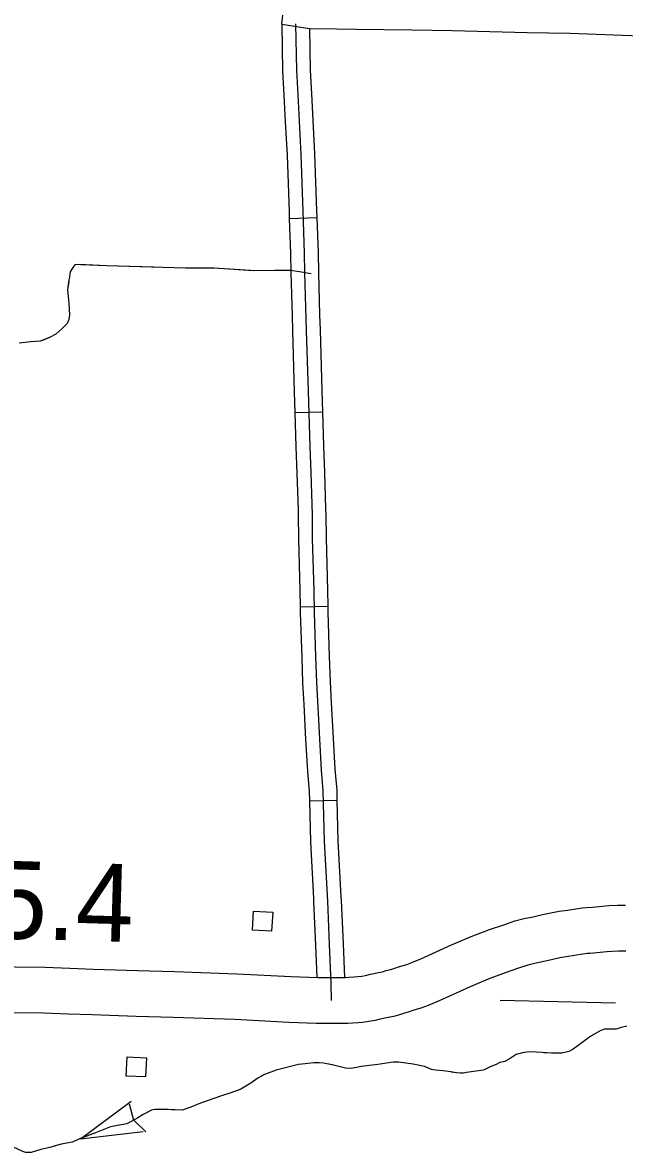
# Model space of a CAD drawing. Extents: x 1084508 to 1142749, y 1057638 to 1093403.
# Drawn here: x 1124726 to 1125753, y 1070700 to 1072627 of the extents above; entities that cross this region are included whole.
import ezdxf

# ---------------------------------------------------------------- set-up
doc = ezdxf.new("R2010")
doc.units = 0
for name, color, linetype in [('Level 10', 7, 'Continuous'), ('Level 43', 7, 'Continuous'), ('Level 45', 7, 'Continuous'), ('Level 46', 7, 'Continuous'), ('Level 48', 7, 'Continuous'), ('Level 5', 7, 'Continuous'), ('Level 56', 7, 'Continuous')]:
    doc.layers.add(name, color=color, linetype=linetype)

msp = doc.modelspace()

# ---------------------------------------------------------------- linework, layer by layer
at = {"layer": 'Level 10'}
for points in [[(1125252.7, 1070998.3), (1125270.4, 1070998.3), (1125277.3, 1070998.5), (1125283.5, 1070998.9), (1125291.9, 1070999.5), (1125298.3, 1071000.1), (1125304.7, 1071000.8), (1125311.3, 1071002.2), (1125319.8, 1071004), (1125333.2, 1071006.8), (1125340, 1071008.4), (1125346.6, 1071010.2), (1125354.2, 1071012.3), (1125361.2, 1071014.4), (1125367.4, 1071016.6), (1125381.5, 1071020.9), (1125390, 1071023.9), (1125405.5, 1071030.4), (1125458.2, 1071054.3), (1125491.3, 1071068.3), (1125522.7, 1071080.2), (1125547.1, 1071088.6), (1125565.8, 1071094.9), (1125582.2, 1071099.2), (1125597.3, 1071102.1), (1125613.2, 1071105.7), (1125627.5, 1071109.1), (1125641.9, 1071111.4), (1125656.1, 1071113.5), (1125670.1, 1071115.7), (1125681.3, 1071117.3), (1125688.7, 1071117.8), (1125698.9, 1071118.7), (1125715.9, 1071120.3), (1125726.8, 1071121.3), (1125741.2, 1071122), (1125754.8, 1071122)], [(1124418.8, 1071027.9), (1124526.8, 1071024.9), (1124622.3, 1071019.8), (1124685.9, 1071018.2), (1124713, 1071016.9), (1124763.9, 1071015.9), (1124806.7, 1071014.2), (1124846.8, 1071013), (1124922.1, 1071010.6), (1124985.3, 1071008.7), (1125091.8, 1071005), (1125184, 1071000.2), (1125229.3, 1070998.3), (1125252.7, 1070998.3)], [(1125755.3, 1071043.5), (1125743.3, 1071043.5), (1125732.4, 1071043), (1125723, 1071042.1), (1125705.8, 1071040.5), (1125694.8, 1071039.6), (1125689.6, 1071039.2), (1125681.9, 1071038.1), (1125667.9, 1071035.9), (1125653.7, 1071033.8), (1125642.9, 1071032.1), (1125631.1, 1071029.3), (1125613.2, 1071025.2), (1125599.4, 1071022.6), (1125588.4, 1071019.7), (1125572.4, 1071014.3), (1125549.4, 1071006.4), (1125520.5, 1070995.4), (1125489.6, 1070982.4), (1125436.9, 1070958.5), (1125418.1, 1070950.6), (1125405.9, 1070946.3), (1125392.1, 1070942.1), (1125385.6, 1070939.8), (1125375.9, 1070936.9), (1125367.4, 1070934.5), (1125359.1, 1070932.2), (1125350.1, 1070930.2), (1125336, 1070927.2), (1125327.4, 1070925.4), (1125316.9, 1070923.2), (1125306.2, 1070922), (1125298.6, 1070921.3), (1125288.9, 1070920.6), (1125280.8, 1070920.1), (1125271.4, 1070919.8), (1125252.6, 1070919.8)], [(1125252.6, 1070919.8), (1125227.7, 1070919.8), (1125180.4, 1070921.8), (1125088.3, 1070926.6), (1124982.8, 1070930.3), (1124919.7, 1070932.2), (1124844.4, 1070934.6), (1124803.9, 1070935.8), (1124761.6, 1070937.5), (1124710.5, 1070938.5), (1124683.1, 1070939.7), (1124619.2, 1070941.4), (1124523.6, 1070946.5), (1124416.6, 1070949.5)]]:
    msp.add_lwpolyline(points, dxfattribs=at)
at = {"layer": 'Level 43'}
for p, q in [((1124824.8, 1070723.3), (1124911.1, 1070787.8)), ((1124907.8, 1070783.1), (1124915.4, 1070755.4)), ((1124824.8, 1070723.3), (1124931.8, 1070736.1)), ((1124936, 1070735), (1124915.6, 1070755.1))]:
    msp.add_line(p, q, dxfattribs=at)
for points in [[(1125218.2, 1072198.7), (1125198.3, 1072202.4), (1125183, 1072204.5), (1125120, 1072203.9), (1125052.3, 1072208.7), (1125004, 1072208.7), (1124869.1, 1072212.4), (1124822.3, 1072214.5), (1124815, 1072213.9), (1124811.3, 1072209.7), (1124807.1, 1072202.4), (1124806.1, 1072192.9), (1124805, 1072188.7), (1124802.4, 1072171.4), (1124805, 1072148.8), (1124806.1, 1072128.8), (1124805, 1072121), (1124801.9, 1072114.1), (1124792.9, 1072104.7), (1124782.4, 1072095.7), (1124771.9, 1072090), (1124755.7, 1072083.7), (1124739.9, 1072082.6), (1124720, 1072080.5)], [(1124949.6, 1072210.2), (1124869.1, 1072212.4), (1124825.3, 1072214.3)], [(1125115.1, 1072204.3), (1125052.3, 1072208.7), (1125004, 1072208.7), (1124991, 1072209)], [(1125183.6, 1072204.5), (1125156.5, 1072204.3)], [(1124804.5, 1072185.6), (1124802.4, 1072171.4), (1124805, 1072148.8), (1124806.1, 1072128.8), (1124805, 1072121), (1124801.9, 1072114.1), (1124792.9, 1072104.7), (1124782.4, 1072095.7), (1124771.9, 1072090), (1124759.9, 1072085.3)], [(1125757.4, 1070915.5), (1125747.8, 1070913), (1125738.8, 1070910.6), (1125729.5, 1070910.6), (1125719.3, 1070910.3), (1125712.8, 1070908.1), (1125696.1, 1070898.2), (1125665.9, 1070876.3), (1125658.3, 1070872.2), (1125646.5, 1070869.2), (1125628.4, 1070869.2), (1125612.6, 1070870.6), (1125602.4, 1070871.4), (1125590.1, 1070871.7), (1125579.4, 1070870.3), (1125568.5, 1070867), (1125558.1, 1070860.4), (1125549, 1070855.2), (1125540.5, 1070853.3), (1125534.5, 1070850), (1125524.1, 1070845.9), (1125514.8, 1070841.5), (1125512.3, 1070840.4), (1125483.3, 1070836.3), (1125477.8, 1070835.2), (1125473.2, 1070835.2), (1125466.3, 1070835.8), (1125457, 1070837.4), (1125443.6, 1070839.6), (1125430.5, 1070840.7), (1125423.6, 1070841.5), (1125411.6, 1070846.7), (1125392.4, 1070850.9), (1125367.5, 1070853.9), (1125358.2, 1070853.9), (1125332.2, 1070850), (1125303.7, 1070846.7), (1125295.7, 1070844.8), (1125286.2, 1070843.5), (1125277.1, 1070844), (1125265.6, 1070846.5), (1125254.4, 1070849.8), (1125239.6, 1070852.2), (1125232.8, 1070852.8), (1125222.4, 1070852.8), (1125208.1, 1070851.4), (1125196.9, 1070850.3), (1125158.8, 1070840.2), (1125138.6, 1070833), (1125127.6, 1070827), (1125115.3, 1070818.5), (1125098.3, 1070808.1), (1125081.1, 1070801.8), (1125065.2, 1070796.9), (1125029.6, 1070784), (1125013.2, 1070777.2), (1124998.4, 1070772.2), (1124974.3, 1070773.1)], [(1125728.4, 1070910.5), (1125719.3, 1070910.3), (1125712.8, 1070908.1), (1125696.1, 1070898.2), (1125674.4, 1070882.5)], [(1125674.4, 1070882.5), (1125665.9, 1070876.3), (1125658.3, 1070872.2), (1125646.5, 1070869.2), (1125628.4, 1070869.2), (1125615.7, 1070870.3)], [(1125253.9, 1070849.8), (1125239.6, 1070852.2), (1125232.8, 1070852.8), (1125222.4, 1070852.8), (1125208.1, 1070851.4), (1125196.9, 1070850.3), (1125158.8, 1070840.2), (1125138.6, 1070833), (1125133.2, 1070830.1)], [(1125416.9, 1070844.4), (1125411.6, 1070846.7), (1125392.4, 1070850.9), (1125367.5, 1070853.9), (1125358.2, 1070853.9), (1125332.2, 1070850), (1125303.7, 1070846.7), (1125295.7, 1070844.8), (1125294.5, 1070844.6)], [(1125574.6, 1070868.9), (1125568.5, 1070867), (1125558.1, 1070860.4), (1125549, 1070855.2), (1125540.5, 1070853.3), (1125534.5, 1070850), (1125524.1, 1070845.9), (1125514.8, 1070841.5), (1125512.3, 1070840.4), (1125483.3, 1070836.3), (1125477.8, 1070835.2), (1125473.2, 1070835.2), (1125466.3, 1070835.8), (1125457.5, 1070837.3)], [(1125098.2, 1070808.1), (1125081.1, 1070801.8), (1125065.2, 1070796.9), (1125029.6, 1070784), (1125013.2, 1070777.2), (1124998.4, 1070772.2), (1124980.2, 1070772.9)], [(1124974.3, 1070773.1), (1124962.8, 1070773.3), (1124951.3, 1070773.1), (1124945.8, 1070772), (1124931.6, 1070765.1), (1124922.5, 1070759.4), (1124911.3, 1070752.8), (1124903.9, 1070749.2), (1124894, 1070747.3), (1124876, 1070743.7), (1124850, 1070733.3), (1124823.9, 1070723.7), (1124810.8, 1070717.4), (1124791.6, 1070714.4), (1124772.2, 1070708.4), (1124756.9, 1070705.1), (1124740.2, 1070700.2), (1124731.1, 1070700.2), (1124726.2, 1070701.6), (1124710.3, 1070709.2)], [(1124939.5, 1070768.9), (1124931.6, 1070765.1), (1124922.5, 1070759.4), (1124911.3, 1070752.8), (1124903.9, 1070749.2), (1124894, 1070747.3), (1124876, 1070743.7), (1124850, 1070733.3), (1124824.6, 1070724)], [(1124785.2, 1070712.4), (1124772.2, 1070708.4), (1124756.9, 1070705.1), (1124740.2, 1070700.2), (1124731.1, 1070700.2), (1124726.2, 1070701.6), (1124725, 1070702.1)]]:
    msp.add_lwpolyline(points, dxfattribs=at)
at = {"layer": 'Level 45'}
for p, q in [((1125168.1, 1072624.7), (1125215.4, 1072617)), ((1125181.1, 1072293.1), (1125228.1, 1072294.8)), ((1125190.6, 1071962), (1125237.7, 1071963.3)), ((1125199.6, 1071630.9), (1125246.7, 1071631.7)), ((1125215.4, 1071299.7), (1125262.5, 1071300.8))]:
    msp.add_line(p, q, dxfattribs=at)
for points in [[(1125168.1, 1072624.7), (1125169.6, 1072544.4), (1125172, 1072503.4), (1125174.3, 1072458.3)], [(1125191.7, 1072625.1), (1125193.2, 1072545.3), (1125195.5, 1072504.7), (1125200.8, 1072402.1), (1125204.2, 1072305.5), (1125206.7, 1072234), (1125207.2, 1072200.8), (1125209.9, 1072102.3), (1125213.1, 1071998.4), (1125215.9, 1071904.1), (1125217.6, 1071859.1), (1125219.9, 1071787.8), (1125220.3, 1071747.4), (1125222.7, 1071658.4), (1125223.3, 1071621.1), (1125225.8, 1071545.5), (1125227.3, 1071502.1), (1125232.4, 1071405.7), (1125235.6, 1071352), (1125238.5, 1071316.7), (1125240.6, 1071230.7), (1125246.1, 1071128.7), (1125249.4, 1071054.9), (1125252, 1070988.6), (1125252.6, 1070959.1)], [(1125215.4, 1072617), (1125216.7, 1072546.2), (1125219, 1072506), (1125221.3, 1072460.8)], [(1125174.3, 1072458.3), (1125177.3, 1072401.1), (1125180.7, 1072304.7), (1125181.1, 1072293.1)], [(1125221.3, 1072460.8), (1125224.3, 1072403.2), (1125227.7, 1072306.4), (1125228.1, 1072294.8)], [(1125181.1, 1072293.1), (1125183.2, 1072233.4), (1125183.6, 1072200.3), (1125185.7, 1072127.6)], [(1125228.1, 1072294.8), (1125230.3, 1072234.5), (1125230.7, 1072201.3), (1125232.7, 1072129)], [(1125185.7, 1072127.6), (1125186.4, 1072101.6), (1125189.6, 1071997.7), (1125190.6, 1071962)], [(1125232.7, 1072129), (1125233.5, 1072103), (1125236.6, 1071999.1), (1125237.7, 1071963.3)], [(1125190.6, 1071962), (1125192.3, 1071903.4), (1125194, 1071858.3), (1125196.1, 1071796.2)], [(1125237.7, 1071963.3), (1125239.4, 1071904.9), (1125241.1, 1071860), (1125243.1, 1071797.8)], [(1125196.1, 1071796.2), (1125196.4, 1071787.3), (1125196.8, 1071747), (1125199.1, 1071657.9), (1125199.6, 1071630.9)], [(1125243.1, 1071797.8), (1125243.4, 1071788.3), (1125243.9, 1071747.9), (1125246.2, 1071659), (1125246.7, 1071631.7)], [(1125199.6, 1071630.9), (1125199.8, 1071620.5), (1125202.3, 1071544.7), (1125203.8, 1071501.1), (1125205.7, 1071464.5)], [(1125246.7, 1071631.7), (1125246.8, 1071621.7), (1125249.4, 1071546.3), (1125250.8, 1071503.2), (1125252.8, 1071466.9)], [(1125205.7, 1071464.5), (1125208.9, 1071404.4), (1125212.1, 1071350.3), (1125215, 1071315.5), (1125215.4, 1071299.7)], [(1125252.8, 1071466.9), (1125255.9, 1071407), (1125259.1, 1071353.7), (1125262, 1071318), (1125262.5, 1071300.8)], [(1125215.4, 1071299.7), (1125217.1, 1071229.8), (1125222.3, 1071133.4)], [(1125262.5, 1071300.8), (1125264.2, 1071231.6), (1125269.3, 1071136)], [(1125222.3, 1071133.4), (1125222.6, 1071127.6), (1125225.9, 1071053.9), (1125228, 1070998.3)], [(1125269.3, 1071136), (1125269.6, 1071129.9), (1125273, 1071055.9), (1125275.1, 1070998.3)]]:
    msp.add_lwpolyline(points, dxfattribs=at)
at = {"layer": 'Level 46'}
for points in [[(1125168.1, 1072624.7), (1125170.3, 1072639.9)], [(1125215.4, 1072617), (1125261.9, 1072616.7), (1125295.5, 1072616), (1125390.2, 1072614.8), (1125459.5, 1072613.8), (1125587.4, 1072610.3), (1125660.2, 1072609.3), (1125779.9, 1072604.8)]]:
    msp.add_lwpolyline(points, dxfattribs=at)
at = {"layer": 'Level 5'}
msp.add_lwpolyline([(1125540.9, 1070959.6), (1125738.1, 1070955.2)], dxfattribs=at)
at = {"layer": 'Level 56'}
for points in [[(1125118.2, 1071079.2), (1125119.9, 1071111.9), (1125152.7, 1071110.1), (1125150.9, 1071077.5)], [(1124902.8, 1070830.4), (1124904.4, 1070863.1), (1124937.1, 1070861.5), (1124935.6, 1070828.9)]]:
    msp.add_lwpolyline(points, close=True, dxfattribs=at)

# ---------------------------------------------------------------- texts
at = {"layer": 'Level 48'}
msp.add_text('5.4', height=132.58, rotation=358.3743, dxfattribs=at).set_placement((1124667.6, 1071065.9))

doc.saveas('drawing.dxf')
